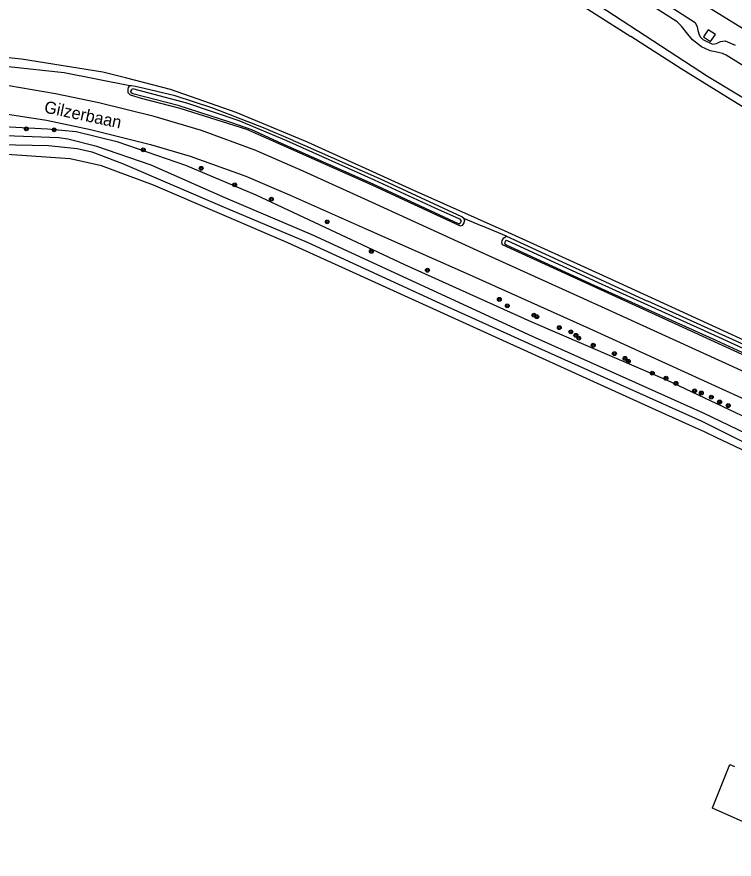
# Model space of a CAD drawing. Extents: x 126000 to 131009, y 393000 to 395500.
# Drawn here: x 127157.3 to 127305.5, y 394466 to 394640.1 of the extents above; entities that cross this region are included whole.
import ezdxf

# ---------------------------------------------------------------- set-up
doc = ezdxf.new("R2010")
doc.units = 0
for name, color, linetype in [('gg-anno-openbare ruimte label', 7, 'Continuous'), ('gg-knt-BGT kruinlijn', 7, 'Continuous'), ('gg-kntw-bovenkant insteek waterloop', 7, 'Continuous'), ('gt-symb-boom', 7, 'Continuous'), ('gx-grn-maaiveld', 7, 'Continuous')]:
    doc.layers.add(name, color=color, linetype=linetype)

# ---------------------------------------------------------------- blocks, each defined once
blk = doc.blocks.new('gt0-BOOM')
at = {"layer": 'gt-symb-boom'}
for radius in [0.4, 0.2]:
    blk.add_circle((0, 0), radius, dxfattribs=at)

msp = doc.modelspace()

# ---------------------------------------------------------------- linework, layer by layer
at = {"layer": 'gg-knt-BGT kruinlijn'}
for p, q in [((127279.59, 394650.53), (127297.45, 394638.94)), ((127297.45, 394638.94), (127297.86, 394638.04)), ((127297.86, 394638.04), (127298.05, 394637.25)), ((127298.05, 394637.25), (127298.29, 394636.4)), ((127298.29, 394636.4), (127298.61, 394635.88)), ((127298.61, 394635.88), (127299.09, 394635.45)), ((127299.09, 394635.45), (127301.06, 394634.48)), ((127301.86, 394634.6), (127302.73, 394635)), ((127302.73, 394635), (127303.67, 394635.18)), ((127303.67, 394635.18), (127305.75, 394634.24)), ((127301.06, 394634.48), (127301.86, 394634.6))]:
    msp.add_line(p, q, dxfattribs=at)
at = {"layer": 'gg-kntw-bovenkant insteek waterloop'}
for points in [[(127000, 394858.21), (127071.79, 394794.35), (127117.13, 394757.01), (127143.37, 394736.32), (127163.97, 394720.25), (127177.04, 394710.15), (127201.55, 394692.32), (127234.14, 394668.94), (127269.46, 394645.46), (127284.17, 394636.03)], [(127353.95, 394595.46), (127337.79, 394605.06), (127300.05, 394627.76), (127280.81, 394640.34), (127268.33, 394648.5)]]:
    msp.add_lwpolyline(points, dxfattribs=at)
at = {"layer": 'gx-grn-maaiveld'}
for points in [[(127277.52, 394656.49), (127297.2, 394644), (127317.69, 394631.33), (127338.49, 394618.88), (127359, 394607.09), (127380.49, 394595.36), (127401.84, 394583.97), (127422.05, 394573.8), (127443.67, 394563.22), (127465.09, 394553.08), (127487.09, 394543.24), (127508.96, 394533.71), (127530.94, 394524.61), (127553.53, 394515.69), (127575.88, 394507.26), (127598.84, 394499.02), (127610.67, 394494.69)], [(127337.43, 394611.3), (127303.88, 394632.21), (127303.1, 394632.56), (127301.98, 394632.8), (127300.56, 394633.11), (127298.78, 394633.88), (127296.96, 394635.36), (127295.98, 394636.55), (127294.68, 394638.15), (127293.76, 394639.09), (127272.87, 394652.44)], [(127299.18, 394635.97), (127300.62, 394634.98), (127301.68, 394636.49), (127300.17, 394637.43), (127299.18, 394635.97)], [(127333.54, 394561.47), (127333.5, 394561.38), (127277.65, 394586.96), (127258.81, 394595.53), (127239.23, 394604.31), (127217.36, 394614.23), (127202.65, 394620.37), (127189.05, 394625.12), (127179.77, 394627.5), (127175.1, 394628.7), (127158.3, 394631.38), (127141.47, 394633.07), (127119.78, 394633.92), (127101.68, 394633.96), (127067.29, 394634.45), (127034.08, 394635.11), (127023.76, 394635.64), (127023.43, 394634.43)], [(127350.64, 394595.17), (127350.74, 394595.36), (127345.81, 394598.34), (127332.5, 394606.39), (127322.95, 394612.03), (127308.52, 394620.72), (127294.57, 394629.39), (127284.17, 394636.03)], [(127180.69, 394625.86), (127167.09, 394628.53), (127155.6, 394629.8)], [(127402.21, 394523.51), (127390.24, 394528.97), (127368.75, 394538.82), (127332.37, 394555.36), (127313.19, 394564.18), (127278.12, 394580.17), (127253.32, 394591.43), (127231.5, 394601.41), (127216.5, 394608.23), (127206.67, 394612.46), (127195.45, 394616.65), (127185.69, 394619.52), (127174.24, 394622.32), (127165.29, 394624.17), (127155.64, 394625.82), (127146.38, 394626.7), (127140.93, 394627.08), (127131.22, 394627.47), (127130.94, 394627.47)], [(127249.68, 394598.43), (127249.79, 394597.98), (127249.66, 394597.54), (127249.65, 394597.52), (127249.33, 394597.01), (127248.98, 394596.85), (127230.77, 394605.33), (127204.86, 394616.79), (127191.07, 394621.19), (127183.1, 394623.22), (127180.83, 394623.95), (127180.34, 394624.37), (127180.29, 394624.97), (127180.32, 394625.14), (127180.38, 394625.5), (127180.69, 394625.86)], [(127249.68, 394598.43), (127249.25, 394598.76), (127232.31, 394606.6), (127216.92, 394613.47), (127214.48, 394614.51), (127214.38, 394614.56), (127208.29, 394617.15), (127197.83, 394621.25), (127190.03, 394623.75), (127182.42, 394625.54), (127181.76, 394625.7), (127181, 394625.88), (127180.69, 394625.86)], [(127248.6, 394597.34), (127230.93, 394605.54), (127212, 394613.93), (127205.84, 394616.74), (127201.75, 394618.19), (127190.67, 394621.79), (127181.29, 394624.2), (127180.96, 394624.38), (127180.9, 394624.66), (127181.05, 394624.99), (127181.2, 394625.3), (127192.37, 394622.31), (127203.19, 394618.65), (127213.02, 394614.53), (127231.13, 394606.45), (127243.67, 394600.63), (127248.8, 394598.33), (127249.09, 394598.03), (127249.09, 394597.78), (127248.85, 394597.34), (127248.6, 394597.34)], [(127140, 394621.4), (127145.62, 394620.96), (127154.09, 394620.17), (127163.43, 394618.73), (127172.51, 394616.82), (127184.95, 394613.74), (127193.1, 394611.32), (127204.6, 394607.21), (127213.77, 394603.26), (127229.26, 394596.34), (127250.76, 394586.83), (127275.63, 394575.69), (127311, 394559.59), (127323.38, 394553.91)], [(127322.39, 394550.51), (127321.74, 394550.76), (127321.58, 394550.82), (127321.18, 394551.01), (127291.76, 394564.92), (127263.57, 394577.05), (127237.48, 394588.87), (127206.79, 394603.27), (127192.25, 394609.36), (127178.27, 394614.21), (127169.58, 394616.33), (127163.68, 394616.89), (127147.96, 394617.74), (127138.99, 394617.99), (127138.64, 394617.51), (127138.63, 394616.79)], [(127321.15, 394547.61), (127320.42, 394547.97), (127299.21, 394558.23), (127263.88, 394574.01), (127218.49, 394594.98), (127200.48, 394602.66), (127185.09, 394609.46), (127173.82, 394613.34), (127167.84, 394614.8), (127165.97, 394615.1), (127142.09, 394615.98)], [(127140.04, 394614.02), (127163.83, 394613.54), (127169.77, 394612.88), (127172.78, 394612.22), (127179.17, 394609.81), (127200.16, 394600.78), (127217.3, 394593.57), (127244.73, 394580.91), (127263.72, 394572.31), (127298.84, 394556.56), (127319.42, 394546.23), (127320.36, 394545.76)], [(127319.85, 394544.57), (127315.87, 394546.48), (127308.97, 394549.81), (127308.24, 394550.15), (127301.99, 394553.11), (127301.98, 394553.12), (127299.4, 394554.31), (127296.29, 394555.72), (127289.3, 394558.89), (127213.3, 394593.38), (127185.52, 394605.29), (127174.84, 394609.33), (127168.35, 394610.79), (127146.24, 394612.25), (127139.01, 394612.5), (127138.66, 394612.78), (127138.6, 394612.99), (127138.61, 394613.46)], [(127258.47, 394594.79), (127253.57, 394596.82), (127253.48, 394596.86), (127249.68, 394598.43)], [(127403.77, 394526.48), (127382.78, 394535.79), (127354.74, 394548.37), (127328.29, 394560.7), (127257.65, 394592.97), (127257.56, 394593.43), (127257.6, 394593.83), (127257.6, 394593.86), (127257.93, 394594.43), (127258.47, 394594.79)], [(127258.47, 394594.79), (127283.26, 394583.35), (127287.5, 394581.43), (127287.6, 394581.39), (127325.62, 394564.2), (127325.65, 394564.18), (127330.73, 394561.89), (127332.1, 394561.24), (127335.08, 394559.82)], [(127320.62, 394564.55), (127301.79, 394573.19), (127276.78, 394584.51), (127258.49, 394592.93), (127258.18, 394593.14), (127258.24, 394593.53), (127258.26, 394593.68), (127258.52, 394593.93), (127277.41, 394585.18), (127302.21, 394573.95), (127321.09, 394565.29)], [(127324.77, 394466.03), (127301.06, 394476.58), (127301.09, 394476.66), (127304.63, 394485.62), (127305.63, 394485.2)]]:
    msp.add_lwpolyline(points, dxfattribs=at)

# ---------------------------------------------------------------- block references
at = {"layer": 'gt-symb-boom'}
for p in [(127159.27, 394616.96), (127165.03, 394616.76), (127183.43, 394612.62), (127195.41, 394608.81), (127202.33, 394605.38), (127209.91, 394602.42), (127221.43, 394597.74), (127230.57, 394591.65), (127242.16, 394587.74), (127257.01, 394581.71), (127258.66, 394580.38), (127264.16, 394578.46), (127264.76, 394578.13), (127269.4, 394575.88), (127271.78, 394575.01), (127272.84, 394574.29), (127273.44, 394573.69), (127276.42, 394572.23), (127280.8, 394570.51), (127282.98, 394569.51), (127283.66, 394568.91), (127288.61, 394566.47), (127291.46, 394565.41), (127293.52, 394564.35), (127297.36, 394562.82), (127298.75, 394562.36), (127300.81, 394561.5), (127302.53, 394560.5), (127304.32, 394559.77)]:
    msp.add_blockref('gt0-BOOM', p, dxfattribs=at)

# ---------------------------------------------------------------- texts
at = {"layer": 'gg-anno-openbare ruimte label'}
msp.add_text('Gilzerbaan', height=2.5, rotation=348.1, dxfattribs=at).set_placement((127162.81, 394620.36))

doc.saveas('drawing.dxf')
